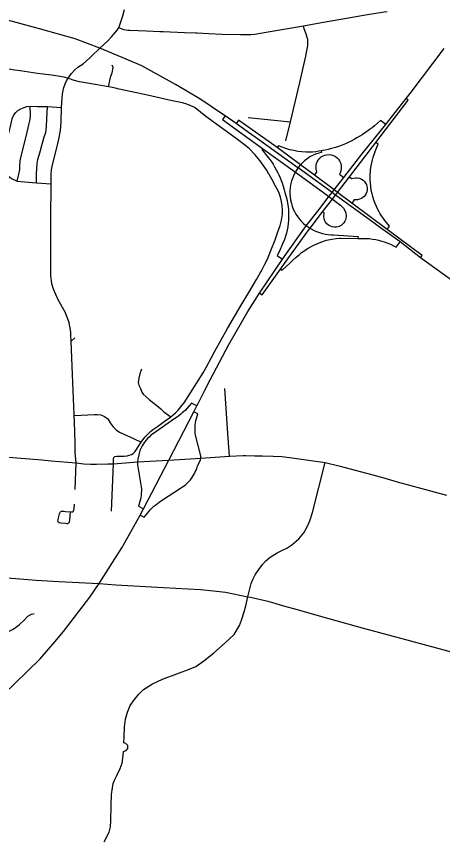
# Model space of a CAD drawing. Extents: x 1755200 to 1902939, y 644115 to 788070.
# Drawn here: x 1811411 to 1819343, y 677595 to 692927 of the extents above; entities that cross this region are included whole.
import ezdxf

# ---------------------------------------------------------------- set-up
doc = ezdxf.new("R2010")
doc.units = 0
for name, color, linetype in [('GM_X_City_Street', 7, 'Continuous'), ('GM_X_County_Road', 7, 'Continuous'), ('GM_X_Interchange_Ramps', 7, 'Continuous'), ('GM_X_Interstate_Route', 7, 'Continuous'), ('GM_X_Township_Road', 7, 'Continuous')]:
    doc.layers.add(name, color=color, linetype=linetype)

msp = doc.modelspace()

# ---------------------------------------------------------------- linework, layer by layer
at = {"layer": 'GM_X_City_Street'}
for points in [[(1813315, 692723), (1813403, 692686), (1813486, 692672), (1813523, 692671), (1813834, 692659), (1814079, 692647), (1814141, 692645), (1814537, 692630), (1814747, 692623), (1814775, 692622), (1814986, 692612)], [(1816427, 690610), (1816514, 690966), (1816685, 691695), (1816799, 692186), (1816809, 692257), (1816835, 692382), (1816834, 692499), (1816796, 692613), (1816766, 692696), (1816756, 692754)], [(1809095, 692432), (1809168, 692424), (1809422, 692365), (1809632, 692321), (1809996, 692244), (1810174, 692200), (1810728, 692068), (1811086, 691987), (1811230, 691959), (1811383, 691934), (1811480, 691918), (1811805, 691871)], [(1812327, 691789), (1812371, 691775), (1812438, 691866), (1812493, 691925), (1812555, 691982), (1812651, 692047), (1812775, 692154), (1812797, 692175)], [(1811805, 691871), (1811910, 691856), (1812063, 691838), (1812187, 691822), (1812292, 691801), (1812327, 691789)], [(1812485, 685510), (1812454, 686256), (1812428, 686881), (1812424, 686977), (1812422, 687038), (1812412, 687126), (1812400, 687181), (1812391, 687223), (1812374, 687276), (1812320, 687420), (1812189, 687649), (1812097, 687845), (1812071, 687945), (1812060, 688005), (1812049, 688102), (1812051, 688417), (1812052, 688794), (1812053, 689159), (1812054, 689809), (1812058, 689982), (1812065, 690067), (1812074, 690130), (1812092, 690210), (1812161, 690479), (1812202, 690642), (1812230, 690803), (1812243, 690956), (1812251, 691229), (1812259, 691411), (1812265, 691487), (1812277, 691550), (1812291, 691602), (1812316, 691672), (1812340, 691726), (1812371, 691775)], [(1812772, 691678), (1812584, 691711), (1812465, 691738), (1812371, 691775)], [(1811258, 690702), (1811298, 690879), (1811329, 691022), (1811364, 691097), (1811396, 691137), (1811435, 691175), (1811492, 691207), (1811551, 691228), (1811605, 691247), (1811666, 691255), (1811804, 691250), (1811986, 691248), (1812251, 691229)], [(1811426, 689856), (1811457, 689991), (1811472, 690077), (1811471, 690138), (1811480, 690239), (1811498, 690327), (1811597, 690713), (1811638, 690907), (1811664, 691006), (1811669, 691086), (1811666, 691255)], [(1811783, 689830), (1811785, 689989), (1811788, 690097), (1811797, 690185), (1811811, 690261), (1811856, 690432), (1811929, 690684), (1811956, 690768), (1811969, 690880), (1811973, 691018), (1811986, 691248)], [(1815686, 690511), (1815682, 690514), (1815502, 690654), (1814934, 691066), (1814735, 691227)], [(1815723, 691042), (1816514, 690966)], [(1811258, 690702), (1811210, 690514), (1811164, 690322), (1811154, 690279), (1811153, 690233), (1811157, 690162), (1811171, 690103), (1811211, 690012), (1811257, 689960), (1811319, 689911), (1811426, 689856), (1811633, 689839), (1811783, 689830), (1812054, 689809)], [(1813219, 684596), (1813219, 684685), (1813226, 684709), (1813244, 684727), (1813276, 684737), (1813367, 684733), (1813417, 684733), (1813469, 684740), (1813511, 684752), (1813550, 684770), (1813581, 684788), (1813614, 684818), (1813647, 684861), (1813697, 684940), (1813733, 684997), (1813802, 685088), (1813832, 685124), (1813872, 685165), (1813905, 685194), (1813945, 685226), (1814033, 685288), (1814185, 685398), (1814254, 685447), (1814282, 685468), (1814371, 685543), (1814413, 685584), (1814448, 685624), (1814492, 685678), (1814531, 685731), (1814885, 686288), (1814949, 686400), (1815041, 686573), (1815104, 686691), (1815342, 687117), (1815593, 687546), (1815736, 687784), (1815879, 688029), (1815985, 688214), (1816036, 688310), (1816081, 688405), (1816146, 688566), (1816224, 688767), (1816273, 688895), (1816322, 689030), (1816347, 689133), (1816362, 689242), (1816362, 689326), (1816359, 689401), (1816345, 689480), (1816325, 689559), (1816292, 689651), (1816232, 689766), (1816165, 689894), (1816115, 689983), (1816109, 689992)], [(1812428, 686881), (1812499, 686939)], [(1813739, 686356), (1813707, 686268), (1813686, 686190), (1813679, 686108), (1813691, 686058), (1813717, 685995), (1813744, 685931), (1813772, 685888), (1813826, 685840), (1813880, 685793), (1813941, 685745), (1814025, 685682), (1814097, 685615), (1814157, 685561), (1814282, 685468)], [(1815375, 684736), (1815348, 685158), (1815290, 685997)], [(1808667, 685664), (1808954, 685648), (1809019, 685639), (1809081, 685628), (1809142, 685615), (1809198, 685593), (1809289, 685554), (1809388, 685490), (1809513, 685395), (1809793, 685154), (1809936, 685038), (1810050, 684953), (1810124, 684908), (1810226, 684861), (1810333, 684822), (1810413, 684803), (1810490, 684790), (1811119, 684731), (1811343, 684711), (1811882, 684666), (1812057, 684651)], [(1812521, 684613), (1812506, 684804), (1812504, 684905), (1812505, 684977), (1812490, 685374), (1812486, 685496), (1812485, 685510)], [(1812486, 685496), (1812613, 685501), (1812863, 685511), (1812917, 685513), (1812983, 685509), (1813048, 685475), (1813109, 685429), (1813155, 685360), (1813212, 685280), (1813266, 685226), (1813331, 685184), (1813463, 685124), (1813590, 685067), (1813733, 684997)], [(1814845, 684700), (1815375, 684736), (1815630, 684746)], [(1815630, 684746), (1815679, 684748), (1815850, 684745), (1815989, 684743), (1816189, 684738), (1816349, 684728), (1816541, 684705), (1816803, 684670), (1817159, 684617), (1817409, 684558), (1818136, 684362), (1818155, 684357)], [(1812057, 684651), (1812521, 684613), (1812667, 684594), (1812791, 684589), (1812901, 684588), (1813113, 684594)], [(1812501, 684116), (1812521, 684613)], [(1813041, 677549), (1813136, 677735), (1813161, 677831), (1813167, 677941), (1813174, 678240), (1813181, 678436), (1813197, 678556), (1813210, 678636), (1813234, 678699), (1813280, 678790), (1813344, 678919), (1813378, 679016), (1813400, 679159), (1813404, 679233), (1813451, 679251), (1813484, 679290), (1813483, 679348), (1813449, 679382), (1813408, 679394), (1813415, 679506), (1813419, 679686), (1813441, 679838), (1813478, 679966), (1813529, 680089), (1813605, 680203), (1813682, 680299), (1813777, 680388), (1813943, 680494), (1814132, 680579), (1814444, 680700), (1814616, 680759), (1814750, 680818), (1814900, 680923), (1815076, 681068), (1815294, 681260), (1815464, 681415), (1815562, 681581), (1815601, 681679), (1815652, 681836), (1815681, 681951), (1815717, 682118), (1815783, 682364), (1815813, 682439), (1815857, 682525), (1815933, 682643), (1815997, 682724), (1816052, 682785), (1816132, 682855), (1816263, 682934), (1816373, 682989), (1816441, 683021), (1816540, 683084), (1816666, 683197), (1816759, 683305), (1816817, 683408), (1816875, 683532), (1816922, 683686), (1817159, 684617)], [(1813113, 684594), (1813132, 684595), (1813219, 684596), (1813665, 684633), (1814249, 684662), (1814845, 684700)], [(1813177, 683709), (1813219, 684596)], [(1818155, 684357), (1818174, 684351), (1818206, 684342)], [(1812323, 683707), (1812434, 683696), (1812446, 683696), (1812453, 683701), (1812470, 683711), (1812475, 683721), (1812480, 683731), (1812483, 683763), (1812488, 683839)], [(1812213, 683659), (1812219, 683682), (1812225, 683692), (1812237, 683706), (1812251, 683714), (1812291, 683710), (1812323, 683707)], [(1812408, 683690), (1812396, 683549), (1812393, 683511), (1812389, 683501), (1812385, 683492), (1812377, 683485), (1812369, 683479), (1812363, 683478), (1812348, 683476), (1812322, 683480), (1812238, 683490)], [(1812238, 683490), (1812207, 683494), (1812187, 683509), (1812181, 683528), (1812184, 683547), (1812195, 683588), (1812213, 683659)], [(1812197, 682404), (1812820, 682369), (1812829, 682368)], [(1814146, 682291), (1814839, 682251), (1815079, 682229), (1815302, 682200), (1815717, 682118), (1815767, 682107)], [(1816178, 682009), (1816381, 681951)], [(1816635, 681880), (1817092, 681752)], [(1810033, 681676), (1810141, 681653), (1810287, 681601), (1810374, 681562), (1810615, 681455), (1810704, 681417), (1810842, 681382), (1810957, 681374), (1811099, 681398), (1811204, 681436), (1811350, 681512), (1811461, 681594), (1811551, 681684), (1811620, 681754), (1811690, 681792), (1811740, 681804)]]:
    msp.add_lwpolyline(points, dxfattribs=at)
at = {"layer": 'GM_X_County_Road'}
for points in [[(1813307, 692708), (1813315, 692723), (1813335, 692768), (1813392, 692937), (1813422, 693059)], [(1812797, 692175), (1812965, 692338), (1813112, 692475), (1813182, 692546), (1813292, 692679), (1813307, 692708)], [(1813281, 691583), (1813139, 691613), (1813121, 691617), (1812772, 691678)], [(1814735, 691227), (1814731, 691231), (1814584, 691296), (1814501, 691318), (1814406, 691338), (1814311, 691358), (1813853, 691460), (1813559, 691523), (1813292, 691580), (1813281, 691583)], [(1816109, 689992), (1816064, 690071), (1815942, 690241), (1815851, 690353), (1815750, 690459), (1815686, 690511)], [(1818206, 684342), (1818496, 684258), (1819417, 684007)], [(1810935, 682494), (1811779, 682428), (1812197, 682404)], [(1812829, 682368), (1812953, 682361), (1813260, 682341), (1814146, 682291)], [(1815767, 682107), (1816092, 682033), (1816178, 682009)], [(1816381, 681951), (1816635, 681880)], [(1817092, 681752), (1817849, 681539), (1818747, 681297), (1819667, 681048), (1820446, 680823)]]:
    msp.add_lwpolyline(points, dxfattribs=at)
at = {"layer": 'GM_X_Interchange_Ramps'}
for points in [[(1815933, 687774), (1815987, 687739), (1816327, 688219), (1816462, 688409), (1816867, 688971), (1816876, 688982), (1817109, 689286), (1817292, 689524), (1817351, 689601), (1817388, 689649), (1817611, 689940), (1818103, 690581), (1818705, 691366), (1818665, 691397)], [(1815297, 691074), (1815249, 691009), (1815994, 690469), (1816603, 690028), (1817126, 689649), (1817228, 689572), (1817292, 689524), (1817440, 689412), (1817496, 689358), (1817525, 689311), (1817544, 689262), (1817549, 689214), (1817544, 689164), (1817536, 689137), (1817524, 689112), (1817505, 689081), (1817481, 689055), (1817456, 689036), (1817416, 689014), (1817369, 689002), (1817325, 689001), (1817286, 689008), (1817258, 689018), (1817221, 689038), (1817191, 689065), (1817165, 689098), (1817147, 689134), (1817138, 689166), (1817134, 689199), (1817137, 689264), (1817109, 689286)], [(1818932, 688430), (1818964, 688474), (1818310, 688959), (1817653, 689452), (1817388, 689649), (1817323, 689697), (1816958, 689968), (1816697, 690161), (1816263, 690484), (1815543, 690994), (1815499, 690934)], [(1818285, 690916), (1818190, 690990), (1818076, 690890), (1818031, 690853), (1817978, 690812), (1817910, 690763), (1817848, 690722), (1817803, 690694), (1817750, 690663), (1817695, 690633), (1817639, 690604), (1817587, 690580), (1817534, 690557), (1817475, 690532), (1817404, 690506), (1817347, 690487), (1817275, 690465), (1817215, 690450), (1817157, 690438), (1817117, 690430), (1817083, 690425), (1817041, 690416), (1816983, 690407), (1816919, 690402), (1816862, 690400), (1816801, 690401), (1816726, 690405), (1816647, 690414), (1816572, 690428), (1816497, 690445), (1816428, 690466), (1816287, 690517), (1816263, 690484)], [(1818310, 688959), (1818358, 689023), (1818300, 689089), (1818269, 689128), (1818243, 689162), (1818208, 689213), (1818183, 689252), (1818161, 689290), (1818132, 689345), (1818111, 689389), (1818088, 689443), (1818065, 689506), (1818044, 689572), (1818031, 689621), (1818017, 689687), (1818005, 689765), (1817999, 689824), (1817995, 689887), (1817995, 689942), (1817996, 689986), (1817999, 690037), (1818003, 690078), (1818013, 690144), (1818024, 690203), (1818036, 690255), (1818052, 690308), (1818074, 690374), (1818094, 690427), (1818147, 690546), (1818103, 690581)], [(1815994, 690469), (1815980, 690450), (1816098, 690300), (1816127, 690262), (1816162, 690211), (1816187, 690173), (1816217, 690123), (1816245, 690072), (1816274, 690017), (1816292, 689979), (1816318, 689921), (1816337, 689873), (1816354, 689828), (1816374, 689767), (1816394, 689699), (1816406, 689650), (1816431, 689564), (1816448, 689496), (1816458, 689446), (1816468, 689383), (1816474, 689324), (1816478, 689246), (1816478, 689182), (1816475, 689123), (1816470, 689075), (1816461, 689010), (1816449, 688946), (1816437, 688893), (1816419, 688832), (1816400, 688775), (1816366, 688692), (1816308, 688555), (1816265, 688476), (1816366, 688404)], [(1817083, 690425), (1817089, 690395), (1817041, 690382), (1816977, 690362), (1816923, 690337), (1816873, 690309), (1816817, 690271), (1816774, 690237), (1816745, 690211), (1816711, 690176), (1816697, 690161), (1816682, 690144), (1816653, 690107), (1816646, 690098), (1816614, 690048), (1816603, 690028), (1816589, 690003), (1816568, 689961), (1816547, 689909), (1816532, 689862), (1816520, 689817), (1816507, 689739), (1816502, 689676), (1816502, 689623), (1816505, 689569), (1816514, 689508), (1816528, 689445), (1816544, 689390), (1816564, 689340), (1816586, 689293), (1816612, 689246), (1816642, 689199), (1816677, 689153), (1816711, 689115), (1816748, 689078), (1816797, 689036), (1816806, 689029), (1816839, 689005), (1816876, 688982), (1816897, 688969), (1816951, 688940), (1816999, 688919), (1817050, 688900), (1817111, 688883), (1817166, 688871), (1817214, 688864), (1817267, 688859), (1817313, 688857), (1817769, 688826), (1817768, 688789)], [(1816958, 689968), (1817003, 690028), (1816991, 690085), (1816988, 690119), (1816991, 690154), (1816999, 690188), (1817010, 690217), (1817029, 690251), (1817058, 690285), (1817086, 690309), (1817119, 690329), (1817152, 690342), (1817190, 690351), (1817231, 690353), (1817270, 690348), (1817310, 690336), (1817349, 690317), (1817380, 690293), (1817405, 690267), (1817424, 690239), (1817438, 690213), (1817447, 690186), (1817455, 690144), (1817456, 690099), (1817450, 690058), (1817441, 690027), (1817425, 689990), (1817503, 689929)], [(1817611, 689940), (1817649, 689910), (1817722, 689920), (1817752, 689920), (1817796, 689912), (1817833, 689897), (1817864, 689876), (1817890, 689851), (1817910, 689823), (1817925, 689794), (1817935, 689760), (1817940, 689726), (1817939, 689693), (1817932, 689659), (1817920, 689628), (1817901, 689596), (1817882, 689573), (1817855, 689550), (1817828, 689534), (1817798, 689521), (1817762, 689513), (1817695, 689509), (1817653, 689452)], [(1816327, 688219), (1816360, 688198), (1816430, 688268), (1816497, 688332), (1816558, 688388), (1816618, 688442), (1816674, 688489), (1816720, 688527), (1816777, 688570), (1816829, 688604), (1816944, 688667), (1817013, 688698), (1817095, 688729), (1817184, 688757), (1817284, 688779), (1817361, 688791), (1817427, 688798), (1817454, 688800), (1817768, 688789), (1817866, 688791), (1817923, 688791), (1817981, 688788), (1818039, 688781), (1818099, 688771), (1818151, 688760), (1818210, 688744), (1818257, 688730), (1818303, 688713), (1818373, 688684), (1818431, 688656), (1818482, 688631), (1818554, 688728)], [(1814767, 685672), (1814672, 685721), (1814583, 685622), (1814555, 685594), (1814522, 685562), (1814498, 685541), (1814465, 685513), (1814439, 685493), (1814406, 685469), (1814358, 685437), (1813944, 685148), (1813915, 685125), (1813885, 685099), (1813853, 685067), (1813822, 685031), (1813796, 684997), (1813774, 684965), (1813753, 684928), (1813734, 684891), (1813708, 684842), (1813670, 684678), (1813665, 684633)], [(1814845, 684700), (1814844, 684740), (1814743, 685126), (1814739, 685164), (1814736, 685203), (1814735, 685240), (1814736, 685280), (1814739, 685320), (1814744, 685360), (1814751, 685398), (1814761, 685438), (1814786, 685525), (1814711, 685564)], [(1813665, 684633), (1813663, 684576), (1813727, 684203), (1813732, 684166), (1813736, 684125), (1813737, 684085), (1813735, 684046), (1813731, 684003), (1813726, 683966), (1813719, 683932), (1813708, 683891), (1813680, 683807), (1813777, 683756)], [(1813713, 683640), (1813785, 683601), (1813878, 683713), (1813899, 683736), (1813920, 683758), (1813943, 683781), (1813966, 683802), (1814002, 683832), (1814033, 683855), (1814069, 683881), (1814113, 683908), (1814464, 684141), (1814501, 684163), (1814532, 684186), (1814563, 684211), (1814591, 684236), (1814621, 684266), (1814643, 684291), (1814667, 684322), (1814688, 684352), (1814708, 684383), (1814726, 684415), (1814740, 684445), (1814753, 684473), (1814766, 684506), (1814776, 684530), (1814783, 684557), (1814835, 684664), (1814845, 684700)]]:
    msp.add_lwpolyline(points, dxfattribs=at)
at = {"layer": 'GM_X_Interstate_Route'}
for points in [[(1814550, 691551), (1814371, 691658), (1813743, 692005), (1813454, 692129), (1812965, 692338), (1812503, 692508), (1811842, 692696), (1810502, 693057), (1810161, 693145), (1809234, 693383), (1808695, 693522), (1808191, 693653), (1807966, 693712), (1807335, 693869), (1806933, 693974)], [(1818757, 691519), (1819375, 692333)], [(1815297, 691074), (1815230, 691121), (1814842, 691377), (1814550, 691551)], [(1818665, 691397), (1818756, 691518), (1818757, 691519)], [(1818323, 690964), (1818665, 691397)], [(1815499, 690934), (1815297, 691074)], [(1817286, 689649), (1816653, 690107), (1816650, 690109), (1815852, 690679), (1815732, 690766), (1815499, 690934)], [(1817286, 689649), (1817323, 689697), (1817503, 689929), (1817840, 690362), (1818285, 690916), (1818323, 690964)], [(1816366, 688404), (1816803, 689026), (1816806, 689029), (1817047, 689333), (1817228, 689572), (1817286, 689649)], [(1818045, 689095), (1817351, 689601), (1817286, 689649)], [(1820526, 687279), (1820398, 687372), (1818932, 688430), (1818554, 688728), (1818144, 689023), (1818045, 689095)], [(1815933, 687774), (1816366, 688404)], [(1814917, 685963), (1815016, 686155), (1815362, 686815), (1815717, 687428), (1815933, 687774)], [(1814792, 685720), (1814917, 685963)], [(1814249, 684662), (1814249, 684662), (1814711, 685564), (1814767, 685672), (1814792, 685720)], [(1813427, 683130), (1813713, 683640), (1813777, 683756), (1814249, 684662)], [(1812122, 681277), (1812288, 681470), (1812779, 682110), (1812953, 682361), (1813371, 683029), (1813427, 683130)], [(1810785, 679939), (1811008, 680148), (1811379, 680500), (1811851, 680963), (1812122, 681277)]]:
    msp.add_lwpolyline(points, dxfattribs=at)
at = {"layer": 'GM_X_Township_Road'}
for points in [[(1814986, 692612), (1815238, 692600), (1815584, 692588), (1815780, 692588), (1815847, 692596), (1816062, 692633), (1816756, 692754), (1817088, 692814), (1817447, 692876), (1817911, 692956), (1818256, 693012), (1818312, 693021)], [(1813121, 691617), (1813170, 691813), (1813192, 691877), (1813208, 691978), (1813190, 692022)]]:
    msp.add_lwpolyline(points, dxfattribs=at)

doc.saveas('drawing.dxf')
